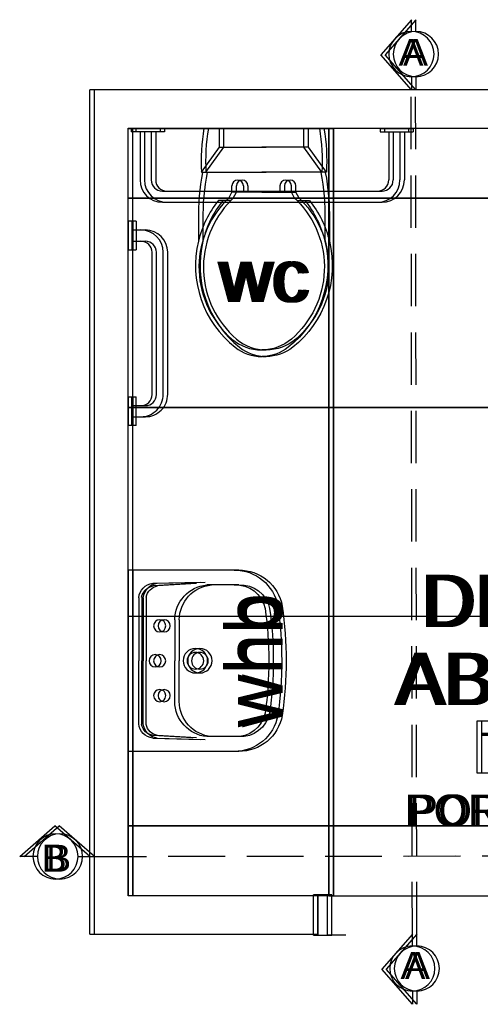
# Model space of a CAD drawing. Header units: millimetres. Extents: x -115474967 to 444143, y -74377 to 241828222.
# Tile 585 of 590: x -115474967 to -114322824, y 239367153 to 241828222. Entities that reach past the tile are written whole.
import ezdxf
from ezdxf.enums import TextEntityAlignment as Align

# ---------------------------------------------------------------- set-up
doc = ezdxf.new("R2010")
doc.units = ezdxf.units.MM
doc.header["$MEASUREMENT"] = 0
doc.linetypes.add('2DASHED', pattern=[0.75, 0.5, -0.25])
for name, color, linetype in [('00-1 FloorFinish', 1, 'Continuous'), ('00-1 FloorLevel', 7, 'Continuous'), ('00-2 Doors', 1, 'Continuous'), ('00-2 Sanitary', 8, 'Continuous'), ('00-2 Walls', 4, 'Continuous'), ('00-6 H-Paving', 9, 'Continuous'), ('CEIL-PLAN', 7, 'Continuous'), ('DIMS-50', 9, 'Continuous'), ('FITT-SANT', 5, 'Continuous'), ('TEXT-50', 2, 'Continuous'), ('TEXT-REFN', 5, 'Continuous')]:
    doc.layers.add(name, color=color, linetype=linetype)
doc.layers.add('00-1 Labels', color=4, linetype='Continuous', lineweight=35)
doc.layers.add('0_cons_01', color=40, linetype='Continuous', lineweight=0, plot=False)
doc.styles.add('ARIAL', font='arial.ttf')
doc.styles.add('TEXT-20', font='arial.ttf', dxfattribs={"height": 40})
doc.styles.add('TEXT-50', font='arial.ttf', dxfattribs={"height": 100})

# ---------------------------------------------------------------- blocks, each defined once
blk = doc.blocks.new('gf')
for p, q in [((192800, 61204), (192800, 61535.5)), ((192983.3, 61455.1), (192965, 61455.1)), ((193000.1, 61464.2), (192983.3, 61455.1)), ((192983.3, 61422.3), (192983.3, 61455.1)), ((192965, 61422.3), (192983.3, 61422.3)), ((192983.3, 61369.8), (192983.3, 61422.3)), ((192983.3, 61369.8), (192983.3, 61317.2)), ((192965, 61317.2), (192983.3, 61317.2)), ((192983.3, 61317.2), (192983.3, 61284.4)), ((192983.3, 61284.4), (192965, 61284.4)), ((193000.1, 61275.3), (192983.3, 61284.4))]:
    blk.add_line(p, q)
for points in [[(192800, 61535.5, -0.056711), (192926, 61542.5), (192926, 61539.3)], [(192926.2, 61539.3, -0.052121), (193063.4, 61551.2), (193123.6, 61551.2, -0.14456)], [(193006.9, 61493.9, -0.11024), (193123.6, 61551.2, -0.16845)], [(193006.9, 61471.2, -0.434217), (193404.1, 61455.1, -0.182634), (193435.2, 61369.8, -2.693815)], [(193123.6, 61551.2, -0.292914), (193427.7, 61445.9, -0.16845), (193454.2, 61369.8, -2.883082)], [(193006.9, 61471.2), (193006.9, 61493.9, -0.416606)], [(193000.1, 61464.2, -0.008985), (193006.9, 61471.2, -0.182634)], [(193000.1, 61369.8), (193000.1, 61464.2, -0.444938)], [(193000.1, 61369.8), (193000.1, 61275.3, 0.008985)], [(193006.9, 61268.3, 0.434217), (193404.1, 61284.4, 0.182634), (193435.2, 61369.8, 2.693815)], [(193123.6, 61188.3, 0.292914), (193427.7, 61293.6, 0.16845), (193454.2, 61369.8, 2.883082)], [(193000.1, 61275.3, 0.008985), (193006.9, 61268.3, 0.182634)], [(193006.9, 61268.3), (193006.9, 61245.6, 0.416606)], [(193006.9, 61245.6, 0.11024), (193123.6, 61188.3, 0.16845)], [(192800, 61204, 0.056711), (192926, 61197), (192926, 61200.2)], [(192926.2, 61200.2, 0.052121), (193063.4, 61188.3), (193123.6, 61188.3, 0.14456)]]:
    blk.add_lwpolyline(points, format="xyb")
for points in [[(192926, 61542.5), (192854, 61491), (192800, 61491)], [(192926, 61539.3), (192926, 61369.8)], [(192854, 61491), (192854, 61369.8)], [(192854, 61248.5), (192854, 61369.8)], [(192926, 61200.2), (192926, 61369.8)], [(192926, 61197), (192854, 61248.5), (192800, 61248.5)]]:
    blk.add_lwpolyline(points)
for centre in [(192965, 61438.7), (192965, 61300.8)]:
    blk.add_arc(centre, 16.4, 90, 270)
blk = doc.blocks.new('disabled')
at = {"layer": '00-2 Sanitary'}
for p, q in [((-53744.2, 80202.6), (-53744.2, 80192.6)), ((-53744.2, 80202.6), (-53661.9, 80202.6)), ((-53662.2, 80192.6), (-53744.2, 80192.6)), ((-53719.2, 80192.6), (-53719.2, 80054.6)), ((-53687.2, 80192.6), (-53687.2, 80054.6)), ((-53661.9, 80202.6), (-53661.9, 80192.6)), ((-53030.8, 80202.6), (-53030.8, 80192.6)), ((-53030.8, 80202.6), (-52948.8, 80202.6)), ((-53030.8, 80192.6), (-52948.8, 80192.6)), ((-53005.8, 80192.6), (-53005.8, 80054.6)), ((-52973.8, 80192.6), (-52973.8, 80054.6)), ((-52948.8, 80202.6), (-52948.8, 80192.6)), ((-53655.2, 80022.6), (-53037.8, 80022.6)), ((-53655.2, 79990.6), (-53037.8, 79990.6)), ((-53742.8, 79936.3), (-53752.8, 79936.3)), ((-53752.8, 79936.3), (-53752.8, 79854.3)), ((-53742.8, 79936.3), (-53742.8, 79854.3)), ((-53742.8, 79911.3), (-53716.8, 79911.3)), ((-53752.8, 79854.3), (-53742.8, 79854.3)), ((-53742.8, 79879.3), (-53716.8, 79879.3)), ((-53684.8, 79439.8), (-53684.8, 79847.3)), ((-53652.8, 79440.6), (-53652.8, 79847.3)), ((-53752.8, 79432.8), (-53742.8, 79432.8)), ((-53752.8, 79432.8), (-53752.8, 79350.8)), ((-53742.8, 79350.8), (-53742.8, 79432.8)), ((-53742.8, 79407.8), (-53716.8, 79407.8)), ((-53742.8, 79375.8), (-53716.8, 79375.8)), ((-53742.8, 79350.8), (-53752.8, 79350.8))]:
    blk.add_line(p, q, dxfattribs=at)
for centre, radius, start, end in [((-53655.2, 80054.6), 64, 180, 270), ((-53655.2, 80054.6), 32, 180, 270), ((-53037.8, 80054.6), 64, 270, 0), ((-53037.8, 80054.6), 32, 270, 0), ((-53716.8, 79847.3), 64, 0, 90), ((-53716.8, 79847.3), 32, 0, 90), ((-53716.8, 79439.8), 64, 270, 0.6734), ((-53716.8, 79439.8), 32, 270, 0)]:
    blk.add_arc(centre, radius, start, end, dxfattribs=at)
at = {"layer": '00-2 Sanitary', "rotation": 270}
blk.add_blockref('gf', (-114740, 273002.7), dxfattribs=at)
blk = doc.blocks.new('BF5A_WHB azalea')
at = {"layer": 'FITT-SANT'}
for p, q in [((-260, 0), (260, 0)), ((-260, -304.1), (-260, 0)), ((260, 0), (-260, 0)), ((260, -304.1), (260, 0))]:
    blk.add_line(p, q, dxfattribs=at)
at = {"layer": 'FITT-SANT', "color": 9}
for p, q in [((-182.5, -38.3), (0, -38.3)), ((-180.6, -29.9), (0, -29.9)), ((180.6, -29.9), (0, -29.9)), ((182.5, -38.3), (0, -38.3)), ((-222.1, -70), (-225.7, -207.6)), ((-221.1, -183.1), (-214.4, -71.1)), ((221.1, -183.1), (214.4, -71.1)), ((222.1, -70), (225.7, -207.6)), ((-117, -133.1), (0, -133.1)), ((117, -133.1), (0, -133.1)), ((-217.5, -304.1), (-217.5, -225.4)), ((217.5, -304.1), (217.5, -225.4))]:
    blk.add_line(p, q, dxfattribs=at)
for centre, radius in [((-100, -90), 17.5), ((0, -77), 17.5), ((100, -90), 17.5), ((0, -192.4), 35), ((0, -192.4), 24)]:
    blk.add_circle(centre, radius, dxfattribs=at)
for centre, radius, start, end in [((-176.2, -76), 46.3, 95.5251, 172.5949), ((-174.7, -77.7), 40.2, 101.233, 170.5456), ((176.2, -76), 46.3, 7.4051, 84.4749), ((174.7, -77.7), 40.2, 9.4544, 78.767), ((-115.9, -235.2), 102.1, 90.6291, 174.4929), ((115.9, -235.2), 102.1, 5.5071, 89.3709), ((-133.3, -309.6), 84.4, 176.2132, 258.5756), ((133.3, -309.6), 84.4, 281.4244, 3.7868), ((0.5, 668), 1071, 261.9234, 269.9755), ((-0.5, 668), 1071, 270.0245, 278.0766)]:
    blk.add_arc(centre, radius, start, end, dxfattribs=at)
at = {"layer": 'FITT-SANT'}
for centre, radius, start, end in [((-134, -304.8), 126, 179.5051, 259.6221), ((134, -304.8), 126, 280.3779, 0.4949), ((0.3, 662.3), 1102.3, 261.8153, 269.9859), ((-0.3, 662.3), 1102.3, 270.0141, 278.1847)]:
    blk.add_arc(centre, radius, start, end, dxfattribs=at)
blk = doc.blocks.new('Room Tags')
at = {"layer": '00-1 FloorLevel', "color": 2}
blk.add_lwpolyline([(-571.3, -75.7), (646.5, -75.7), (646.5, -324.7), (-571.3, -324.7)], close=True, dxfattribs=at)
at = {"layer": '00-1 FloorFinish', "style": 'ARIAL'}
blk.add_attdef('F-FINISH', text='', height=150, dxfattribs=at).set_placement((5.1, -578), align=Align.CENTER)
at = {"layer": '00-1 FloorLevel', "style": 'ARIAL'}
blk.add_text('TOS:', height=136.36, dxfattribs=at).set_placement((-557.4, -200.2), align=Align.MIDDLE_LEFT)
blk.add_attdef('000,000', text='', height=136.4, dxfattribs=at).set_placement((606.9, -200.2), align=Align.MIDDLE_RIGHT)
at = {"layer": '00-1 Labels', "style": 'ARIAL'}
for tag, p in [('ROOM1?', (19, 746.2)), ('ROOM2?', (19, 373.1)), ('ROOM3?', (19, 0))]:
    blk.add_attdef(tag, text='', height=250, dxfattribs=at).set_placement(p, align=Align.CENTER)
blk = doc.blocks.new('A$C69671385')
at = {"layer": 'DIMS-50', "color": 3}
for p, q in [((0, 168.7), (262.1, 397.3)), ((524.2, 168.7), (262.1, 397.3)), ((88.2, 168.7), (0, 168.7)), ((425.6, 168.7), (524.2, 168.7))]:
    blk.add_line(p, q, dxfattribs=at)
at = {"layer": 'TEXT-REFN'}
blk.add_circle((256.9, 168.7), 168.7, dxfattribs=at)
blk = doc.blocks.new('1')
for points in [[(-131477.8, 276560.3), (-132053.2, 276560.3), (-132053.2, 276760.1), (-131477.8, 276760.1)], [(-130877.8, 276560.3), (-131477.8, 276560.3), (-131477.8, 276760.3), (-130877.8, 276760.3)], [(-131477.8, 275960.3), (-132053.2, 275960.3), (-132053.2, 276560.3), (-131477.8, 276560.3)], [(-130877.8, 275960.3), (-131477.8, 275960.3), (-131477.8, 276560.3), (-130877.8, 276560.3)], [(-131477.8, 275360.3), (-132053.2, 275360.3), (-132053.2, 275960.3), (-131477.8, 275960.3)], [(-130877.8, 275360.3), (-131477.8, 275360.3), (-131477.8, 275960.3), (-130877.8, 275960.3)], [(-131477.8, 275360.3), (-132053.2, 275360.3), (-132053.2, 274760.3), (-131477.8, 274760.3)], [(-130877.8, 275360.3), (-131477.8, 275360.3), (-131477.8, 274760.3), (-130877.8, 274760.3)], [(-131477.8, 274760.3), (-132053.2, 274760.3), (-132053.2, 274560.5), (-131477.8, 274560.5)], [(-130877.8, 274760.3), (-131477.8, 274760.3), (-131477.8, 274560.3), (-130877.8, 274560.3)]]:
    blk.add_lwpolyline(points, close=True)
at = {"layer": '00-2 Doors'}
for p, q in [((-131481.9, 274562.5), (-131521.9, 274562.5)), ((-131521.9, 274447.5), (-131521.9, 274562.5)), ((-131481.9, 274447.5), (-131481.9, 274562.5)), ((-131521.9, 274447.5), (-131481.9, 274447.5)), ((-131441.9, 274447.5), (-131481.9, 274447.5))]:
    blk.add_line(p, q, dxfattribs=at)
at = {"layer": '00-2 Walls'}
for p, q in [((-128992.2, 276870.3), (-132163.2, 276870.3)), ((-132163.2, 274450.4), (-132163.2, 276870.3)), ((-132053.2, 274560.3), (-132053.2, 276760.3)), ((-132053.2, 276760.3), (-129102.3, 276760.3)), ((-131522, 274560), (-132053.2, 274560.3)), ((-131522, 274450), (-131521.9, 274560)), ((-131522, 274450), (-131521.9, 274560)), ((-131522, 274450), (-131521.9, 274560)), ((-131522, 274450), (-131522, 274560)), ((-132163.2, 274450.4), (-131522, 274450))]:
    blk.add_line(p, q, dxfattribs=at)
for points in [[(-128992.2, 276870.3), (-132053.2, 276870.3)], [(-132053.2, 274560.3), (-132053.2, 276760.3)], [(-132053.2, 276760.3), (-129102.3, 276760.3)], [(-131521.9, 274560), (-132053.2, 274560.3)]]:
    blk.add_lwpolyline(points, dxfattribs=at)
at = {"layer": 'CEIL-PLAN', "color": 6, "linetype": '2DASHED', "ltscale": 300}
for points in [[(-131238.4, 274450.3), (-131242, 276871.3)], [(-132163.6, 274673), (-128992.3, 274676.6)]]:
    blk.add_lwpolyline(points, dxfattribs=at)
ref = blk.add_blockref('Room Tags', (-130709.3, 275106.6), dxfattribs=dict(xscale=0.6000000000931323, yscale=0.6000000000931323, zscale=0.6000000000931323))
ref.add_attrib('ROOM2?', 'DISABLED', dxfattribs={"layer": '00-1 Labels', "height": 150, "style": 'ARIAL'}).set_placement((-130697.9, 275330.4), align=Align.CENTER)
ref.add_attrib('ROOM3?', 'ABLUTIONS', dxfattribs={"layer": '00-1 Labels', "height": 150, "style": 'ARIAL'}).set_placement((-130697.9, 275106.6), align=Align.CENTER)
ref.add_attrib('000,000', '000,100', dxfattribs={"layer": '00-1 FloorLevel', "height": 81.82, "style": 'ARIAL'}).set_placement((-130339.4, 274986.5), align=Align.MIDDLE_RIGHT)
ref.add_attrib('F-FINISH', 'PORCELAIN TILES', dxfattribs={"layer": '00-1 FloorFinish', "height": 90, "style": 'ARIAL'}).set_placement((-130706.2, 274759.8), align=Align.CENTER)
at = {"layer": '00-6 H-Paving', "xscale": -1, "rotation": 90}
blk.add_blockref('BF5A_WHB azalea', (-132053.2, 275233.9), dxfattribs=at)
at = {"layer": '0_cons_01'}
blk.add_blockref('disabled', (-78300.4, 196557.5), dxfattribs=at)
at = {"layer": 'DIMS-50', "color": 3, "xscale": -0.3839999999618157, "yscale": 0.3839999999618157, "zscale": 0.3839999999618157}
for p, rotation in [((-131176.3, 277071.6), 89.9999999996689), ((-132163.5, 274608.2), 359.9999999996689), ((-131173.6, 274450.3), 89.9999999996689)]:
    blk.add_blockref('A$C69671385', p, dxfattribs=dict(at, rotation=rotation))
at = {"layer": 'TEXT-50', "linetype": 'Continuous', "lineweight": 0, "insert": (-131484.3, 276260.2), "char_height": 150, "width": 313.383, "attachment_point": 9, "line_spacing_factor": 0.938532, "style": 'TEXT-50'}
blk.add_mtext('\\pxql;wc', dxfattribs=at)
at = {"layer": 'TEXT-50', "linetype": 'Continuous', "lineweight": 0, "insert": (-131621.4, 275356.5), "char_height": 150, "width": 313.383, "attachment_point": 9, "rotation": 90, "line_spacing_factor": 0.938532, "style": 'TEXT-50'}
blk.add_mtext('\\pxql;whb', dxfattribs=at)
at = {"layer": 'TEXT-REFN', "color": 2, "linetype": 'Continuous', "style": 'TEXT-20'}
for s, p in [('A', (-131277.9, 276939.6)), ('B', (-132301.7, 274629.4)), ('A', (-131272.4, 274321.7))]:
    blk.add_text(s, height=76.8, dxfattribs=at).set_placement(p)

msp = doc.modelspace()

# ---------------------------------------------------------------- block references
at = {"xscale": 871.8990165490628, "yscale": 871.8990165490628, "zscale": 871.8990165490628}
for p in [(-66191.01293, 249735.88978), (-54946.89755, 249735.88965)]:
    msp.add_blockref('1', p, dxfattribs=at)

doc.saveas('drawing.dxf')
